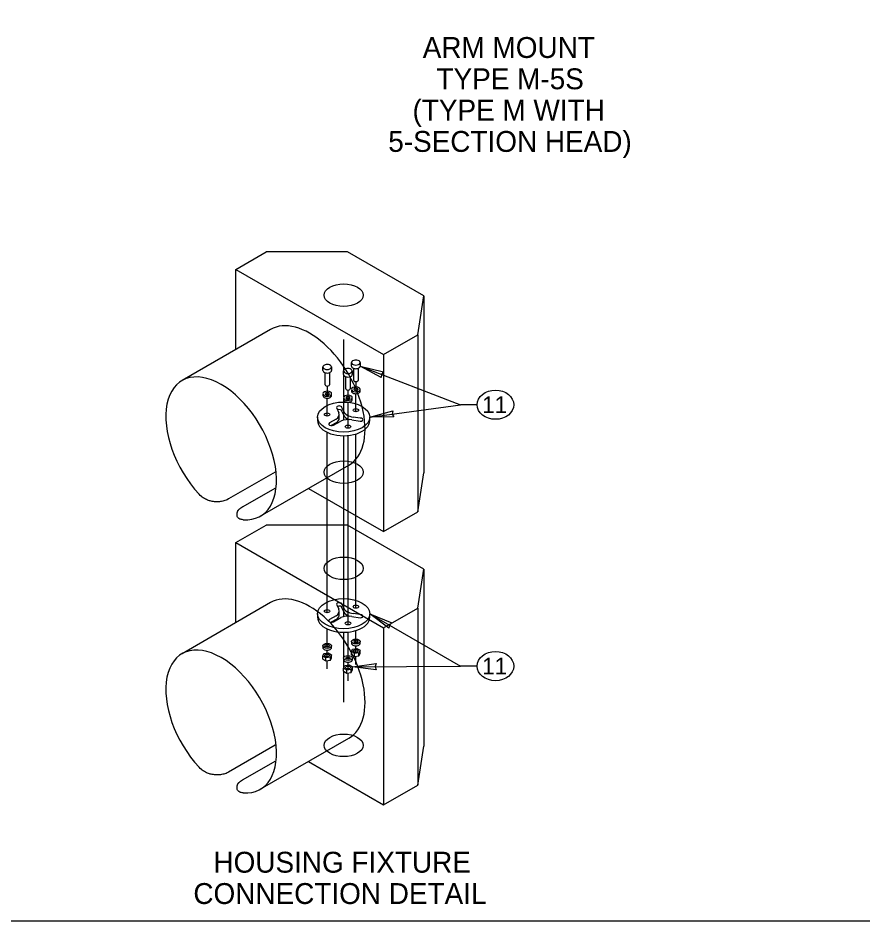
# Model space of a CAD drawing. Extents: x 99862 to 104211, y 98939 to 105076.
# Drawn here: x 101547 to 102357, y 100000 to 100864 of the extents above; entities that cross this region are included whole.
import ezdxf

# ---------------------------------------------------------------- set-up
doc = ezdxf.new("R2010")
doc.units = 0
for name, color, linetype in [('Level 1', 7, 'Continuous'), ('Level 11', 7, 'Continuous'), ('Level 15', 7, 'Continuous'), ('Level 20', 7, 'Continuous'), ('Level 26', 7, 'Continuous')]:
    doc.layers.add(name, color=color, linetype=linetype)

msp = doc.modelspace()

# ---------------------------------------------------------------- linework, layer by layer
at = {"layer": 'Level 1'}
msp.add_lwpolyline([(99862, 99999.5), (103151, 99999.5), (103151, 102075.5), (99862, 102075.5)], close=True, dxfattribs=at)
at = {"layer": 'Level 11'}
for p, q in [((101866.76, 100530.97), (101866.76, 100534.37)), ((101875.09, 100534.37), (101875.09, 100530.97)), ((101839.32, 100526.77), (101839.32, 100530.17)), ((101841.4, 100513.16), (101841.4, 100524.68)), ((101845.57, 100524.68), (101845.57, 100513.16)), ((101847.65, 100530.17), (101847.65, 100526.77)), ((101859.18, 100522.94), (101859.18, 100526.34)), ((101867.51, 100526.34), (101867.51, 100522.94)), ((101868.84, 100517.36), (101868.84, 100528.89)), ((101873.01, 100528.89), (101873.01, 100517.36)), ((101861.26, 100509.33), (101861.26, 100520.86)), ((101865.43, 100520.86), (101865.43, 100509.33)), ((101866.76, 100508.7), (101866.76, 100507)), ((101875.09, 100507), (101875.09, 100508.7)), ((101839.32, 100504.5), (101839.32, 100502.79)), ((101847.65, 100502.79), (101847.65, 100504.5)), ((101859.18, 100500.67), (101859.18, 100498.97)), ((101867.51, 100498.97), (101867.51, 100500.67)), ((101852.41, 100491.32), (101854.63, 100486.36)), ((101859.39, 100487.51), (101857.61, 100491.32)), ((101834.25, 100482.18), (101834.25, 100478.78)), ((101855.02, 100481.23), (101855.02, 100484.63)), ((101859.39, 100484.11), (101857.61, 100487.92)), ((101875.1, 100481.23), (101868.49, 100482.25)), ((101884.25, 100478.78), (101884.25, 100482.18)), ((101851.94, 100480.08), (101845.82, 100476.55)), ((101851.94, 100476.68), (101847.29, 100473.99)), ((101849.5, 100474.42), (101856.42, 100478.42)), ((101867.18, 100479.45), (101875.1, 100478.22)), ((101852.41, 100303.01), (101854.63, 100298.05)), ((101859.39, 100299.19), (101857.61, 100303.01)), ((101859.39, 100295.79), (101857.61, 100299.61)), ((101834.25, 100293.86), (101834.25, 100290.46)), ((101851.94, 100291.77), (101845.82, 100288.23)), ((101855.02, 100292.91), (101855.02, 100296.31)), ((101867.18, 100291.13), (101875.1, 100289.91)), ((101875.1, 100292.92), (101868.49, 100293.94)), ((101884.25, 100290.46), (101884.25, 100293.86)), ((101851.94, 100288.37), (101847.29, 100285.68)), ((101849.5, 100286.1), (101856.42, 100290.1)), ((101866.76, 100267.23), (101866.76, 100265.53)), ((101875.09, 100265.53), (101875.09, 100267.23)), ((101839.25, 100263.03), (101839.25, 100261.32)), ((101840.35, 100255.68), (101844.53, 100256.32)), ((101844.53, 100256.32), (101847.59, 100254.56)), ((101847.58, 100261.32), (101847.58, 100263.03)), ((101866.67, 100257.47), (101867.79, 100259.88)), ((101866.67, 100254.56), (101866.67, 100257.47)), ((101869.73, 100255.7), (101866.67, 100257.47)), ((101867.79, 100259.88), (101871.97, 100260.53)), ((101873.91, 100256.35), (101869.73, 100255.7)), ((101871.97, 100260.53), (101875.03, 100258.76)), ((101875.03, 100258.76), (101873.91, 100256.35)), ((101873.91, 100253.44), (101873.91, 100256.35)), ((101875.03, 100255.85), (101875.03, 100258.76)), ((101839.23, 100253.26), (101840.35, 100255.68)), ((101839.23, 100250.35), (101839.23, 100253.26)), ((101842.29, 100251.49), (101839.23, 100253.26)), ((101839.23, 100250.35), (101842.29, 100248.58)), ((101846.47, 100252.14), (101842.29, 100251.49)), ((101842.29, 100248.58), (101842.29, 100251.49)), ((101842.29, 100248.58), (101846.47, 100249.23)), ((101847.59, 100254.56), (101846.47, 100252.14)), ((101846.47, 100249.23), (101846.47, 100252.14)), ((101846.47, 100249.23), (101847.59, 100251.65)), ((101847.59, 100251.65), (101847.59, 100254.56)), ((101859.23, 100251.41), (101859.23, 100249.71)), ((101866.67, 100254.56), (101869.73, 100252.79)), ((101867.57, 100249.71), (101867.57, 100251.41)), ((101869.73, 100252.79), (101869.73, 100255.7)), ((101869.73, 100252.79), (101873.91, 100253.44)), ((101873.91, 100253.44), (101875.03, 100255.85)), ((101859.22, 100241.65), (101860.34, 100244.07)), ((101862.28, 100239.88), (101859.22, 100241.65)), ((101859.22, 100238.74), (101859.22, 100241.65)), ((101860.34, 100244.07), (101864.52, 100244.71)), ((101866.46, 100240.53), (101862.28, 100239.88)), ((101862.28, 100236.97), (101862.28, 100239.88)), ((101864.52, 100244.71), (101867.58, 100242.94)), ((101867.58, 100242.94), (101866.46, 100240.53)), ((101866.46, 100237.62), (101866.46, 100240.53)), ((101866.46, 100237.62), (101867.58, 100240.03)), ((101867.58, 100240.03), (101867.58, 100242.94)), ((101859.22, 100238.74), (101862.28, 100236.97)), ((101862.28, 100236.97), (101866.46, 100237.62))]:
    msp.add_line(p, q, dxfattribs=at)
for centre, major_axis, start_param, end_param in [((101870.92, 100534.37), (-4.17, 0), 5.235988, 10.471976), ((101870.92, 100534.37), (-4.17, 0), 4.18879, 5.235988), ((101843.48, 100530.17), (-4.17, 0), 5.235988, 10.471976), ((101843.48, 100526.77), (-4.17, 0), 6.283185, 9.424778), ((101843.48, 100530.17), (-4.17, 0), 4.18879, 5.235988), ((101863.34, 100526.34), (-4.17, 0), 5.235988, 10.471976), ((101863.34, 100526.34), (-4.17, 0), 4.18879, 5.235988), ((101870.92, 100530.97), (-4.17, 0), 6.283185, 9.424778), ((101863.34, 100522.94), (-4.17, 0), 6.283185, 9.424778), ((101870.92, 100517.36), (-2.08, 0), 6.283129, 9.424778), ((101843.48, 100504.5), (-4.17, 0), 0.321913, 6.60445), ((101843.48, 100513.16), (-2.08, 0), 6.283129, 9.424778), ((101863.34, 100509.33), (-2.08, 0), 6.283129, 9.424778), ((101870.92, 100508.7), (-4.17, 0), 0.321913, 6.60445), ((101870.92, 100507), (-4.17, 0), 0, 3.141593), ((101870.92, 100508.7), (-2.08, 0), 0.014662, 6.283185), ((101870.92, 100507), (-2.08, 0), 3.926991, 5.497787), ((101843.48, 100502.79), (-4.17, 0), 0, 3.141593), ((101843.48, 100504.5), (-2.08, 0), 0.014662, 6.283185), ((101843.48, 100502.79), (-2.08, 0), 3.926991, 5.497787), ((101863.34, 100500.67), (-4.17, 0), 0.321913, 6.60445), ((101863.34, 100498.97), (-4.17, 0), 0, 3.141593), ((101863.34, 100500.67), (-2.08, 0), 0.014662, 6.283185), ((101863.34, 100498.97), (-2.08, 0), 3.926991, 5.497787), ((101855.01, 100491.32), (-2.6, 0), 3.141593, 6.283185), ((101843.41, 100484.63), (-11.61, 0), 2.396309, 3.403392), ((101843.41, 100481.23), (-11.61, 0), 2.396309, 3.141593), ((101855.01, 100487.92), (-2.6, 0), 3.141593, 5.379094), ((101870.85, 100488.87), (-11.71, 0), 0.203445, 1.367352), ((101870.85, 100485.47), (-11.71, 0), 0.203445, 1.005854), ((101875.1, 100479.73), (-2.6, 0), 1.570796, 4.712389), ((101859.25, 100478.78), (-25, 0), 6.283185, 9.424778), ((101847.66, 100475.48), (-2.6, 0), 5.497787, 8.63938), ((101863.5, 100473.03), (-11.71, 0), 4.392235, 5.361438), ((101855.01, 100303.01), (-2.6, 0), 3.141593, 6.283185), ((101855.01, 100299.61), (-2.6, 0), 3.141593, 5.379094), ((101843.41, 100296.31), (-11.61, 0), 2.396309, 3.403392), ((101843.41, 100292.91), (-11.61, 0), 2.396309, 3.141593), ((101863.5, 100284.72), (-11.71, 0), 4.392235, 5.361438), ((101870.85, 100300.56), (-11.71, 0), 0.203445, 1.367352), ((101870.85, 100297.16), (-11.71, 0), 0.203445, 1.005854), ((101875.1, 100291.41), (-2.6, 0), 1.570796, 4.712389), ((101859.25, 100290.46), (-25, 0), 6.283185, 9.424778), ((101847.66, 100287.17), (-2.6, 0), 5.497787, 8.63938), ((101870.92, 100265.53), (-4.17, 0), 6.283185, 9.424778), ((101870.92, 100267.23), (-2.08, 0), 0.014662, 6.296698), ((101870.92, 100265.53), (-2.08, 0), 3.926991, 5.497787), ((101843.41, 100261.32), (-4.17, 0), 0, 3.141593), ((101843.41, 100261.32), (-2.08, 0), 3.926991, 5.497787), ((101863.4, 100249.71), (-4.17, 0), 6.283185, 9.424778), ((101863.4, 100249.71), (-2.08, 0), 3.926991, 5.497787)]:
    msp.add_ellipse(centre, major_axis=major_axis, ratio=0.57735, start_param=start_param, end_param=end_param, dxfattribs=at)
for centre, major_axis in [((101859.25, 100482.18), (-25, 0)), ((101870.92, 100488.83), (-2.6, 0)), ((101843.41, 100484.63), (-2.6, 0)), ((101863.4, 100473.02), (-2.6, 0)), ((101859.25, 100293.86), (-25, 0)), ((101870.92, 100300.52), (-2.6, 0)), ((101843.41, 100296.31), (-2.6, 0)), ((101863.4, 100284.7), (-2.6, 0)), ((101843.41, 100263.03), (-4.17, 0)), ((101870.92, 100267.23), (-4.17, 0)), ((101843.41, 100263.03), (-2.08, 0)), ((101870.85, 100258.11), (2.27, 0)), ((101843.41, 100253.91), (2.27, 0)), ((101863.4, 100251.41), (-4.17, 0)), ((101863.4, 100251.41), (-2.08, 0)), ((101863.4, 100242.3), (2.27, 0))]:
    msp.add_ellipse(centre, major_axis=major_axis, ratio=0.57735, dxfattribs=at)
at = {"layer": 'Level 15'}
for p, q in [((101859.25, 100526.81), (101859.25, 100556.43)), ((101875.09, 100530.97), (101971.19, 100494.04)), ((101859.25, 100501.14), (101859.25, 100522.48)), ((101870.85, 100516.16), (101870.85, 100507.5)), ((101843.41, 100511.95), (101843.41, 100503.29)), ((101863.27, 100508.13), (101863.27, 100499.47)), ((101843.41, 100483.12), (101843.41, 100500.39)), ((101859.25, 100479.33), (101859.25, 100498.51)), ((101870.85, 100487.33), (101870.85, 100504.59)), ((101863.4, 100471.51), (101863.4, 100496.57)), ((101884.25, 100482.18), (101971.19, 100494.04)), ((101987.19, 100494.04), (101971.19, 100494.04)), ((101843.41, 100294.81), (101843.41, 100467.61)), ((101859.25, 100291.02), (101859.25, 100464.34)), ((101863.4, 100283.2), (101863.4, 100464.54)), ((101870.85, 100299.01), (101870.85, 100465.99)), ((101884.25, 100293.86), (101971.19, 100243.67)), ((101843.41, 100261.82), (101843.41, 100279.3)), ((101859.25, 100251.66), (101859.25, 100276.03)), ((101863.4, 100250.21), (101863.4, 100276.23)), ((101870.85, 100266.03), (101870.85, 100277.67)), ((101843.41, 100252.6), (101843.41, 100258.92)), ((101870.85, 100256.8), (101870.85, 100263.12)), ((101843.41, 100241.1), (101843.41, 100248.76)), ((101859.25, 100241.73), (101859.25, 100249.47)), ((101870.85, 100245.31), (101870.85, 100252.96)), ((101863.4, 100240.99), (101863.4, 100247.31)), ((101867.58, 100242.94), (101971.19, 100243.67)), ((101987.19, 100243.67), (101971.19, 100243.67)), ((101859.25, 100209.1), (101859.25, 100238.72)), ((101863.4, 100229.49), (101863.4, 100237.15))]:
    msp.add_line(p, q, dxfattribs=at)
for points in [[(101875.09, 100530.97), (101897.47, 100525.57), (101895.41, 100523.16), (101895.33, 100519.99)], [(101884.25, 100482.18), (101906.47, 100488.22), (101905.83, 100485.12), (101907.28, 100482.31)], [(101884.25, 100293.86), (101905.52, 100285.03), (101903.11, 100282.98), (101902.53, 100279.86)], [(101867.58, 100242.94), (101890.39, 100246.09), (101889.35, 100243.1), (101890.43, 100240.12)]]:
    msp.add_lwpolyline(points, close=True, dxfattribs=at)
at = {"layer": 'Level 20'}
for centre in [(102004.69, 100494.04), (102004.69, 100243.67)]:
    msp.add_ellipse(centre, major_axis=(-17.5, 0), ratio=0.8, dxfattribs=at)
at = {"layer": 'Level 26'}
for p, q in [((101756.01, 100623.67), (101785.06, 100640.44)), ((101862.96, 100640.44), (101785.06, 100640.44)), ((101936.07, 100598.23), (101862.96, 100640.44)), ((101756.01, 100546.97), (101756.01, 100623.67)), ((101756.01, 100623.67), (101897.43, 100542.02)), ((101930.2, 100560.93), (101936.07, 100598.23)), ((101936.07, 100598.23), (101936.07, 100428.67)), ((101789.22, 100566.14), (101704.37, 100517.15)), ((101897.43, 100542.02), (101930.2, 100560.93)), ((101930.2, 100560.93), (101930.2, 100391.37)), ((101897.43, 100542.02), (101897.43, 100372.45)), ((101793.64, 100429.56), (101748.94, 100403.76)), ((101779.37, 100387.25), (101864.22, 100436.24)), ((101930.2, 100391.37), (101936.07, 100428.67)), ((101763.08, 100396.62), (101793.53, 100414.21)), ((101825.59, 100413.93), (101897.43, 100372.45)), ((101757.22, 100388.27), (101757.22, 100389.31)), ((101897.43, 100372.45), (101930.2, 100391.37)), ((101756.01, 100362.03), (101785.06, 100378.8)), ((101862.96, 100378.8), (101785.06, 100378.8)), ((101936.07, 100336.59), (101862.96, 100378.8)), ((101756.01, 100285.33), (101756.01, 100362.03)), ((101756.01, 100362.03), (101897.43, 100280.38)), ((101930.2, 100299.29), (101936.07, 100336.59)), ((101936.07, 100336.59), (101936.07, 100167.03)), ((101789.22, 100304.5), (101704.37, 100255.51)), ((101897.43, 100280.38), (101930.2, 100299.29)), ((101930.2, 100299.29), (101930.2, 100129.73)), ((101897.43, 100280.38), (101897.43, 100110.81)), ((101779.37, 100125.61), (101864.22, 100174.6)), ((101793.64, 100167.92), (101748.94, 100142.12)), ((101930.2, 100129.73), (101936.07, 100167.03)), ((101763.08, 100134.98), (101793.53, 100152.57)), ((101825.59, 100152.29), (101897.43, 100110.81)), ((101757.22, 100126.63), (101757.22, 100127.67)), ((101897.43, 100110.81), (101930.2, 100129.73))]:
    msp.add_line(p, q, dxfattribs=at)
for centre in [(101859.25, 100598.93), (101859.25, 100429.37), (101859.25, 100337.29), (101859.25, 100167.73)]:
    msp.add_ellipse(centre, major_axis=(18.75, 0), ratio=0.57735, dxfattribs=at)
for centre, start_param, end_param in [((101826.72, 100501.19), 0, 3.141593), ((101741.87, 100452.2), 5.909304, 11.369456), ((101826.72, 100239.55), 0, 3.141593), ((101741.87, 100190.56), 5.909304, 11.369456)]:
    msp.add_ellipse(centre, major_axis=(37.5, -64.95), ratio=0.57735, start_param=start_param, end_param=end_param, dxfattribs=at)
for points, degree in [([(101748.94, 100403.76), (101747.03, 100402.65), (101744.76, 100401.85), (101739.8, 100400.96), (101737.12, 100400.89), (101731.85, 100401.62), (101729.22, 100402.42), (101724.52, 100404.83), (101722.4, 100406.43), (101720.65, 100408.32)], 3), ([(101757.22, 100389.3), (101757.22, 100391.63), (101759.33, 100394.46), (101763.08, 100396.62)], 2), ([(101763.08, 100383.83), (101761.33, 100383.96), (101759.89, 100384.41), (101757.84, 100385.9), (101757.27, 100386.93), (101757.22, 100388.15), (101757.22, 100388.19), (101757.22, 100388.23)], 3), ([(101748.94, 100142.12), (101747.03, 100141.01), (101744.76, 100140.21), (101739.8, 100139.32), (101737.12, 100139.25), (101731.85, 100139.98), (101729.22, 100140.78), (101724.52, 100143.19), (101722.4, 100144.79), (101720.65, 100146.68)], 3), ([(101757.22, 100127.66), (101757.22, 100129.99), (101759.33, 100132.82), (101763.08, 100134.98)], 2), ([(101763.08, 100122.19), (101761.33, 100122.32), (101759.89, 100122.77), (101757.84, 100124.26), (101757.27, 100125.29), (101757.22, 100126.51), (101757.22, 100126.55), (101757.22, 100126.59)], 3)]:
    msp.add_open_spline(points, degree=degree, dxfattribs=at)

# ---------------------------------------------------------------- texts
at = {"layer": 'Level 20'}
for s, height, p in [('ARM MOUNT', 20, (101935, 100826.25)), ('TYPE M-5S', 20, (101948.19, 100796.25)), ('(TYPE M WITH', 20, (101925.21, 100766.25)), ('5-SECTION HEAD)', 20, (101901.97, 100736.25)), ('11', 16, (101991.96, 100486.04)), ('11', 16, (101991.96, 100235.67)), ('HOUSING FIXTURE', 20, (101734.49, 100045.75)), ('CONNECTION DETAIL', 20, (101715.24, 100015.75))]:
    msp.add_text(s, height=height, dxfattribs=at).set_placement(p)

doc.saveas('drawing.dxf')
